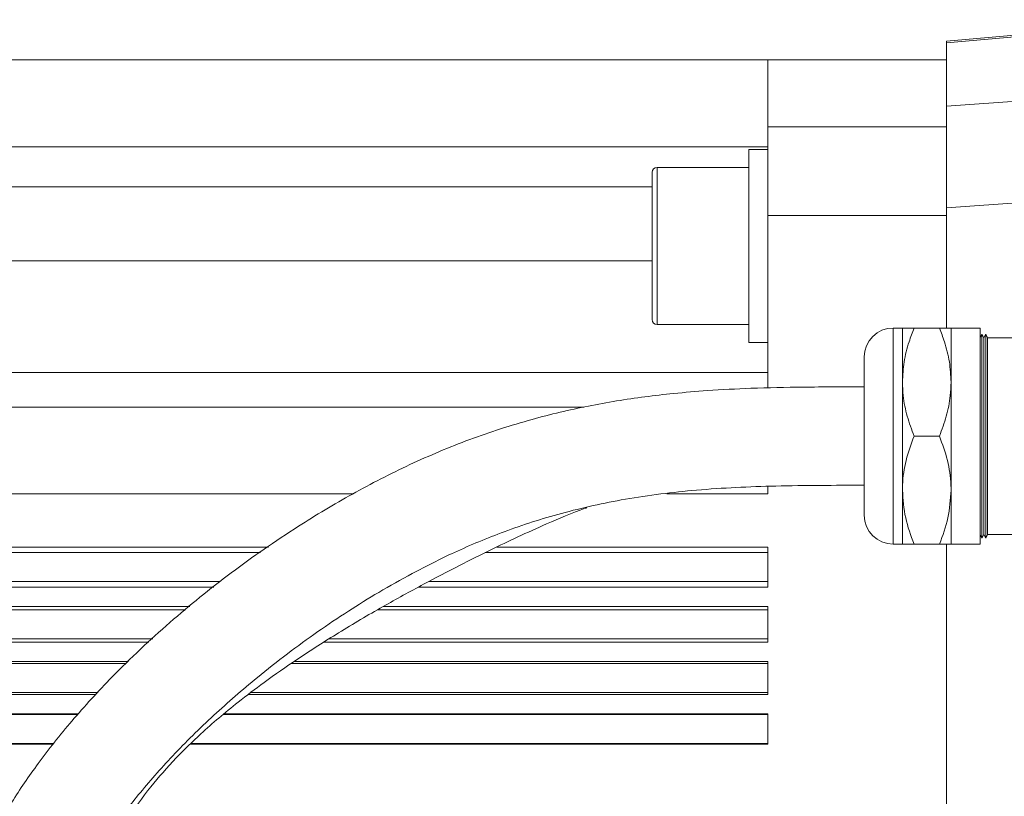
# Model space of a CAD drawing. Header units: millimetres. Extents: x 0 to 8410, y 0 to 5940.
# Tile 285 of 319: x 7193 to 7295, y 2746 to 2827. Entities that reach past the tile are written whole.
import ezdxf

# ---------------------------------------------------------------- set-up
doc = ezdxf.new("R2010")
doc.units = ezdxf.units.MM
doc.header["$LTSCALE"] = 10

msp = doc.modelspace()

# ---------------------------------------------------------------- linework, layer by layer
at = {"color": 7, "linetype": 'Continuous', "lineweight": 0}
for p, q in [((7288.81726, 2824.512187), (7314.253039, 2826.737526)), ((7288.81726, 2824.342492), (7288.81726, 2824.512187)), ((7288.81726, 2817.7892), (7288.81726, 2824.342492)), ((7102.317269, 2822.574738), (7270.317259, 2822.574738)), ((7270.317259, 2822.574738), (7288.81726, 2822.574738)), ((7270.317259, 2815.641704), (7270.317259, 2822.574738)), ((7288.81726, 2807.222966), (7288.81726, 2817.7892)), ((7270.317259, 2806.449297), (7270.317259, 2815.641704)), ((7270.317259, 2813.285414), (7268.317263, 2813.285414)), ((7268.317263, 2813.285414), (7268.317263, 2793.285433)), ((7268.317263, 2811.420444), (7258.817258, 2811.420444)), ((7258.317265, 2795.650426), (7258.317265, 2810.92042)), ((7288.81726, 2794.774774), (7288.81726, 2807.222966)), ((7270.317259, 2788.567427), (7270.317259, 2806.449297)), ((7258.817258, 2795.150462), (7268.317263, 2795.150462)), ((7284.257258, 2794.774774), (7283.297259, 2794.774774)), ((7284.257258, 2794.774774), (7284.257258, 2789.174739)), ((7285.457264, 2794.774774), (7288.097258, 2794.774774)), ((7292.297262, 2794.774774), (7289.297263, 2794.774774)), ((7289.297263, 2794.774774), (7289.297263, 2789.174739)), ((7292.297262, 2773.875299), (7292.297262, 2794.774774)), ((7292.497258, 2794.154766), (7292.307261, 2793.774787)), ((7292.687262, 2793.774787), (7292.497258, 2794.154766)), ((7292.497258, 2774.412218), (7292.497258, 2794.154766)), ((7292.897265, 2794.154766), (7292.70726, 2793.774787)), ((7293.087262, 2793.774787), (7292.897265, 2794.154766)), ((7292.897265, 2774.412218), (7292.897265, 2794.154766)), ((7268.317263, 2793.285433), (7270.317259, 2793.285433)), ((7292.307261, 2793.774787), (7292.297262, 2793.774787)), ((7292.307261, 2773.374739), (7292.307261, 2793.774787)), ((7292.70726, 2793.774787), (7292.687262, 2793.774787)), ((7292.687262, 2793.774787), (7292.687262, 2774.741295)), ((7292.70726, 2773.374739), (7292.70726, 2793.774787)), ((7296.31726, 2793.774787), (7293.087262, 2793.774787)), ((7293.087262, 2793.774787), (7293.087262, 2774.741295)), ((7280.29726, 2776.473347), (7280.29726, 2791.774753)), ((7284.257258, 2789.174739), (7284.257258, 2777.974788)), ((7289.297263, 2789.174739), (7289.297263, 2777.974788)), ((7118.817265, 2786.574784), (7251.230049, 2786.574784)), ((7285.457264, 2783.574763), (7288.097258, 2783.574763)), ((7270.317259, 2777.574781), (7270.317259, 2778.358641)), ((7284.257258, 2777.974788), (7284.257258, 2772.374752)), ((7289.297263, 2777.974788), (7289.297263, 2772.374752)), ((7280.29726, 2775.374773), (7280.29726, 2776.473347)), ((7292.687262, 2774.741295), (7292.687262, 2773.374739)), ((7293.087262, 2774.741295), (7293.087262, 2773.374739)), ((7292.297262, 2772.374752), (7292.297262, 2773.875299)), ((7292.497258, 2772.99476), (7292.497258, 2774.412218)), ((7292.897265, 2772.99476), (7292.897265, 2774.412218)), ((7292.297262, 2773.374739), (7292.307261, 2773.374739)), ((7292.307261, 2773.374739), (7292.497258, 2772.99476)), ((7292.497258, 2772.99476), (7292.687262, 2773.374739)), ((7292.687262, 2773.374739), (7292.70726, 2773.374739)), ((7292.70726, 2773.374739), (7292.897265, 2772.99476)), ((7292.897265, 2772.99476), (7293.087262, 2773.374739)), ((7293.087262, 2773.374739), (7296.31726, 2773.374739)), ((7125.317256, 2772.074762), (7218.534167, 2772.074762)), ((7242.190811, 2772.074762), (7270.317259, 2772.074762)), ((7270.317259, 2767.925266), (7270.317259, 2772.074762)), ((7283.297259, 2772.374752), (7284.257258, 2772.374752)), ((7285.457264, 2772.374752), (7288.097258, 2772.374752)), ((7288.81726, 2705.338362), (7288.81726, 2772.374752)), ((7289.297263, 2772.374752), (7292.297262, 2772.374752)), ((7125.317256, 2767.925266), (7212.849329, 2767.925266)), ((7234.082828, 2767.925266), (7270.317259, 2767.925266)), ((7125.317256, 2765.925291), (7210.376735, 2765.925291)), ((7230.447675, 2765.925291), (7270.317259, 2765.925291)), ((7270.317259, 2762.198451), (7270.317259, 2765.925291)), ((7125.317256, 2762.198451), (7206.133987, 2762.198451)), ((7224.262099, 2762.198451), (7270.317259, 2762.198451)), ((7125.317256, 2760.198417), (7204.014729, 2760.198417)), ((7221.174608, 2760.198417), (7270.317259, 2760.198417)), ((7270.317259, 2756.793562), (7270.317259, 2760.198417)), ((7125.317256, 2756.793562), (7200.671281, 2756.793562)), ((7216.441969, 2756.793562), (7270.317259, 2756.793562)), ((7125.317256, 2754.793528), (7198.843281, 2754.793528)), ((7213.920037, 2754.793528), (7270.317259, 2754.793528)), ((7270.317259, 2751.631978), (7270.317259, 2754.793528)), ((7125.317256, 2751.631978), (7196.243863, 2751.631978)), ((7210.41211, 2751.631978), (7270.317259, 2751.631978))]:
    msp.add_line(p, q, dxfattribs=at)
at = {"color": 8, "linetype": 'Continuous', "lineweight": 0}
for p, q in [((7314.253039, 2826.567832), (7288.81726, 2824.342492)), ((7288.81726, 2817.7892), (7314.253039, 2819.606188)), ((7270.317259, 2815.641704), (7288.81726, 2815.641704)), ((7102.317269, 2813.574735), (7270.317259, 2813.574735)), ((7258.817258, 2811.420444), (7258.817258, 2795.150462)), ((7102.317269, 2809.412244), (7258.317265, 2809.412244)), ((7299.317258, 2807.97303), (7288.81726, 2807.222966)), ((7270.317259, 2806.449297), (7288.81726, 2806.449297)), ((7258.317265, 2801.72849), (7102.317269, 2801.72849)), ((7283.297259, 2794.774774), (7283.297259, 2773.875299)), ((7102.317269, 2790.174785), (7270.317259, 2790.174785)), ((7118.817265, 2777.574781), (7227.25689, 2777.574781)), ((7259.815435, 2777.574781), (7270.317259, 2777.574781)), ((7283.297259, 2773.875299), (7283.297259, 2772.374752)), ((7125.317256, 2771.494332), (7217.695917, 2771.494332)), ((7241.004284, 2771.494332), (7270.317259, 2771.494332)), ((7125.317256, 2768.505696), (7213.566954, 2768.505696)), ((7235.166858, 2768.505696), (7270.317259, 2768.505696)), ((7125.317256, 2765.55616), (7209.920387, 2765.55616)), ((7229.819263, 2765.55616), (7270.317259, 2765.55616)), ((7125.317256, 2762.567583), (7206.525113, 2762.567583)), ((7224.837969, 2762.567583), (7270.317259, 2762.567583)), ((7125.317256, 2759.990278), (7203.794162, 2759.990278)), ((7220.876704, 2759.990278), (7270.317259, 2759.990278)), ((7125.317256, 2757.001701), (7200.861524, 2757.001701)), ((7216.716285, 2757.001701), (7270.317259, 2757.001701)), ((7125.317256, 2754.707042), (7198.76423, 2754.707042)), ((7213.814299, 2754.707042), (7270.317259, 2754.707042)), ((7125.317256, 2751.718465), (7196.312497, 2751.718465)), ((7210.500668, 2751.718465), (7270.317259, 2751.718465))]:
    msp.add_line(p, q, dxfattribs=at)
at = {"color": 7, "linetype": 'Continuous', "lineweight": 0}
for centre, radius, start, end in [((7258.817261, 2810.920437), 0.5, 90, 180), ((7258.817261, 2795.650437), 0.5, 180, 270), ((7283.297261, 2791.774759), 3, 90, 180), ((7283.297261, 2775.374759), 3, 180, 270)]:
    msp.add_arc(centre, radius, start, end, dxfattribs=at)
for points, knots in [([(7284.257258, 2789.174739), (7284.29342, 2789.873462), (7284.366447, 2791.284493), (7284.847994, 2793.154541), (7285.279885, 2794.303069), (7285.457264, 2794.774774)], [0, 0, 0, 0, 0.366309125, 0.7397404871, 1, 1, 1, 1]), ([(7285.457264, 2794.774774), (7285.124447, 2794.774774), (7284.450276, 2794.774774), (7284.322138, 2794.774774), (7284.257258, 2794.774774)], [0, 0, 0, 0, 0.4936682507, 1, 1, 1, 1]), ([(7289.297263, 2789.174739), (7289.261101, 2789.873462), (7289.188074, 2791.284493), (7288.706527, 2793.154541), (7288.274637, 2794.303069), (7288.097258, 2794.774774)], [0, 0, 0, 0, 0.366309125, 0.7397404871, 1, 1, 1, 1]), ([(7288.097258, 2794.774774), (7288.430078, 2794.774774), (7289.104256, 2794.774774), (7289.232387, 2794.774774), (7289.297263, 2794.774774)], [0, 0, 0, 0, 0.49366845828, 1, 1, 1, 1]), ([(7285.457264, 2783.574763), (7285.207423, 2784.25459), (7284.704612, 2785.622763), (7284.316814, 2787.509866), (7284.27412, 2788.703382), (7284.257258, 2789.174739)], [0, 0, 0, 0, 0.3740538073, 0.7527942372, 1, 1, 1, 1]), ([(7288.097258, 2783.574763), (7288.347098, 2784.25459), (7288.84991, 2785.622763), (7289.237708, 2787.509866), (7289.280402, 2788.703382), (7289.297263, 2789.174739)], [0, 0, 0, 0, 0.3740538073, 0.7527942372, 1, 1, 1, 1]), ([(7280.29726, 2788.674715), (7278.184094, 2788.674941), (7274.263811, 2788.675358), (7268.84239, 2788.562626), (7264.363238, 2788.332893), (7260.701751, 2788.025375), (7256.569865, 2787.549658), (7251.632361, 2786.744808), (7245.529161, 2785.300094), (7239.320456, 2783.290517), (7233.112989, 2780.671282), (7227.18485, 2777.615213), (7220.950976, 2773.884269), (7214.572569, 2769.453368), (7208.130733, 2764.233636), (7202.643873, 2759.054758), (7198.141203, 2754.129717), (7194.696598, 2749.79208), (7191.908143, 2745.708821), (7189.93888, 2742.34143), (7188.50487, 2739.552313), (7187.413105, 2737.192922), (7186.371931, 2734.65005), (7185.389399, 2731.861642), (7184.530304, 2728.912666), (7183.874101, 2726.046644), (7183.438483, 2723.519211), (7183.171258, 2721.3947), (7182.995745, 2719.366408), (7182.894384, 2717.104809), (7182.912445, 2714.499819), (7183.095481, 2711.713695), (7183.45318, 2708.899863), (7184.05561, 2705.73675), (7184.997836, 2702.2361), (7186.392745, 2698.443108), (7188.0531, 2694.946577), (7189.76878, 2691.998344), (7191.094291, 2690.034791), (7192.068126, 2688.708292), (7192.880464, 2687.657179), (7194.041611, 2686.256262), (7195.65023, 2684.482066), (7197.779641, 2682.370771), (7200.489024, 2680.000858), (7203.828859, 2677.490981), (7207.87937, 2674.942374), (7212.265194, 2672.713288), (7216.831463, 2670.88647), (7221.436515, 2669.501689), (7226.495188, 2668.484892), (7230.035488, 2668.261104), (7231.855209, 2668.146077)], [0, 0, 0, 0, 0.0243904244, 0.0452483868, 0.062587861, 0.0762003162, 0.087772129, 0.1108413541, 0.1344738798, 0.1615726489, 0.18899283, 0.2168001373, 0.2445905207, 0.281758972, 0.3189785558, 0.3578393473, 0.3882390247, 0.4171263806, 0.4430352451, 0.4675097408, 0.481723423, 0.4963363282, 0.5123774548, 0.5299558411, 0.5490565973, 0.5679130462, 0.5837186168, 0.596440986, 0.6077920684, 0.6218803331, 0.6387177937, 0.6562849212, 0.6738264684, 0.6913047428, 0.7155665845, 0.7394951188, 0.7626462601, 0.7816432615, 0.7959311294, 0.8007959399, 0.8077039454, 0.8172773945, 0.8293899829, 0.8439004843, 0.8606351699, 0.8793814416, 0.8999833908, 0.9223531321, 0.9402593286, 0.9591220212, 0.978988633, 1, 1, 1, 1]), ([(7284.257258, 2777.974788), (7284.259937, 2778.157662), (7284.27508, 2779.191548), (7284.559992, 2781.095885), (7285.155776, 2782.741846), (7285.457264, 2783.574763)], [0, 0, 0, 0, 0.0959621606, 0.5425237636, 1, 1, 1, 1]), ([(7289.297263, 2777.974788), (7289.294585, 2778.157662), (7289.279442, 2779.191548), (7288.994529, 2781.095885), (7288.398746, 2782.741846), (7288.097258, 2783.574763)], [0, 0, 0, 0, 0.0959621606, 0.5425237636, 1, 1, 1, 1]), ([(7232.121672, 2678.342584), (7231.035222, 2678.394299), (7228.936081, 2678.494219), (7225.961435, 2678.989087), (7223.276787, 2679.609672), (7220.663612, 2680.390675), (7218.210658, 2681.294698), (7215.991964, 2682.270801), (7213.550527, 2683.492085), (7210.784057, 2685.110964), (7207.700915, 2687.281321), (7204.966869, 2689.576212), (7202.709734, 2691.823756), (7200.883491, 2693.945029), (7199.320253, 2696.037898), (7197.854528, 2698.329303), (7196.543109, 2700.798636), (7195.427191, 2703.385445), (7194.58042, 2705.87258), (7193.929677, 2708.371181), (7193.462197, 2710.889002), (7193.186042, 2713.408523), (7193.095209, 2715.628306), (7193.118813, 2717.649834), (7193.251677, 2719.816137), (7193.572321, 2722.407176), (7194.134482, 2725.284777), (7194.919907, 2728.18738), (7195.862937, 2730.921012), (7196.849744, 2733.312898), (7197.82661, 2735.38782), (7198.801107, 2737.250956), (7199.825644, 2739.037523), (7200.978578, 2740.884653), (7202.649354, 2743.339725), (7205.12491, 2746.571856), (7208.608729, 2750.52595), (7212.729046, 2754.600006), (7216.776616, 2758.119312), (7220.434383, 2760.996115), (7223.584567, 2763.287603), (7226.7443, 2765.412156), (7230.004601, 2767.431981), (7233.642009, 2769.485972), (7237.930775, 2771.635961), (7243.064848, 2773.787245), (7248.992552, 2775.690882), (7255.672011, 2777.162308), (7263.131903, 2778.091839), (7271.427559, 2778.474961), (7277.236532, 2778.474863), (7280.29726, 2778.474811)], [0, 0, 0, 0, 0.0138887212, 0.026834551, 0.0388388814, 0.0498714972, 0.0629960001, 0.0741948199, 0.083471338, 0.1017926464, 0.1212488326, 0.1417429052, 0.1608692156, 0.1776089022, 0.1933983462, 0.2117881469, 0.2330874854, 0.2539578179, 0.2752116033, 0.2938319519, 0.3149484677, 0.3369815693, 0.3555996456, 0.3691714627, 0.3863819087, 0.4079533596, 0.4312199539, 0.4552746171, 0.4774191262, 0.4960876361, 0.5115213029, 0.5257858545, 0.5393542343, 0.5529426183, 0.5684515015, 0.5954400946, 0.6267521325, 0.6600340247, 0.6919700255, 0.7124263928, 0.7321574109, 0.7511127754, 0.7692329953, 0.7883833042, 0.8112483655, 0.8368366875, 0.8644302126, 0.893954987, 0.9258263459, 0.9609181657, 1, 1, 1, 1]), ([(7285.457264, 2772.374752), (7285.124447, 2773.274385), (7284.450275, 2775.09673), (7284.322138, 2777.007369), (7284.257258, 2777.974788)], [0, 0, 0, 0, 0.4936675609, 1, 1, 1, 1]), ([(7288.097258, 2772.374752), (7288.430078, 2773.274385), (7289.104257, 2775.096728), (7289.232387, 2777.007369), (7289.297263, 2777.974788)], [0, 0, 0, 0, 0.49366776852, 1, 1, 1, 1]), ([(7233.961265, 2685.466412), (7232.45875, 2685.649799), (7229.61099, 2685.997377), (7225.661254, 2686.869071), (7221.72742, 2688.049386), (7217.92559, 2689.639792), (7214.100184, 2691.824069), (7210.904095, 2694.247663), (7208.287451, 2696.796233), (7206.30878, 2699.124827), (7204.776881, 2701.234646), (7203.577654, 2703.125341), (7202.600284, 2704.859002), (7201.741564, 2706.566662), (7200.904786, 2708.447905), (7200.054061, 2710.670307), (7199.252377, 2713.247464), (7198.623405, 2715.926385), (7198.21087, 2718.440133), (7197.97313, 2720.757769), (7197.873052, 2723.00493), (7197.918612, 2726.098317), (7198.357461, 2730.14778), (7199.606334, 2735.163034), (7201.502267, 2739.773234), (7203.792327, 2743.788198), (7206.191337, 2747.134847), (7208.77264, 2750.091291), (7211.201868, 2752.456216), (7213.37545, 2754.368026), (7215.550081, 2756.145073), (7218.252744, 2758.193058), (7221.716753, 2760.609253), (7225.830718, 2763.240722), (7230.210464, 2765.820386), (7234.411218, 2768.127928), (7238.147239, 2770.073853), (7241.404702, 2771.705586), (7244.411493, 2773.156047), (7247.670006, 2774.602467), (7250.034614, 2775.641532), (7251.482075, 2776.12499), (7251.535515, 2776.142839)], [0, 0, 0, 0, 0.0254105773, 0.0481613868, 0.068660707, 0.0963054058, 0.1212554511, 0.1511475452, 0.1769644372, 0.1996262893, 0.2201699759, 0.2379791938, 0.2538617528, 0.2698108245, 0.2863773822, 0.306875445, 0.3320407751, 0.3580436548, 0.3809984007, 0.4014675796, 0.4221028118, 0.4431088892, 0.4870946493, 0.5340941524, 0.581656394, 0.6165067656, 0.6491529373, 0.679339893, 0.7052322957, 0.7225702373, 0.7402643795, 0.7628926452, 0.7904923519, 0.8229602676, 0.8565937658, 0.8864642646, 0.9124389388, 0.9345501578, 0.953420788, 0.9731927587, 0.999010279, 1, 1, 1, 1]), ([(7284.257258, 2772.374752), (7284.259937, 2772.374752), (7284.27508, 2772.374752), (7284.55999, 2772.374752), (7285.155775, 2772.374752), (7285.457264, 2772.374752)], [0, 0, 0, 0, 0.0959629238, 0.5425253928, 1, 1, 1, 1]), ([(7289.297263, 2772.374752), (7289.294585, 2772.374752), (7289.279442, 2772.374752), (7288.994532, 2772.374752), (7288.398746, 2772.374752), (7288.097258, 2772.374752)], [0, 0, 0, 0, 0.0959629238, 0.5425253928, 1, 1, 1, 1])]:
    msp.add_open_spline(points, degree=3, knots=knots, dxfattribs=at)

doc.saveas('drawing.dxf')
